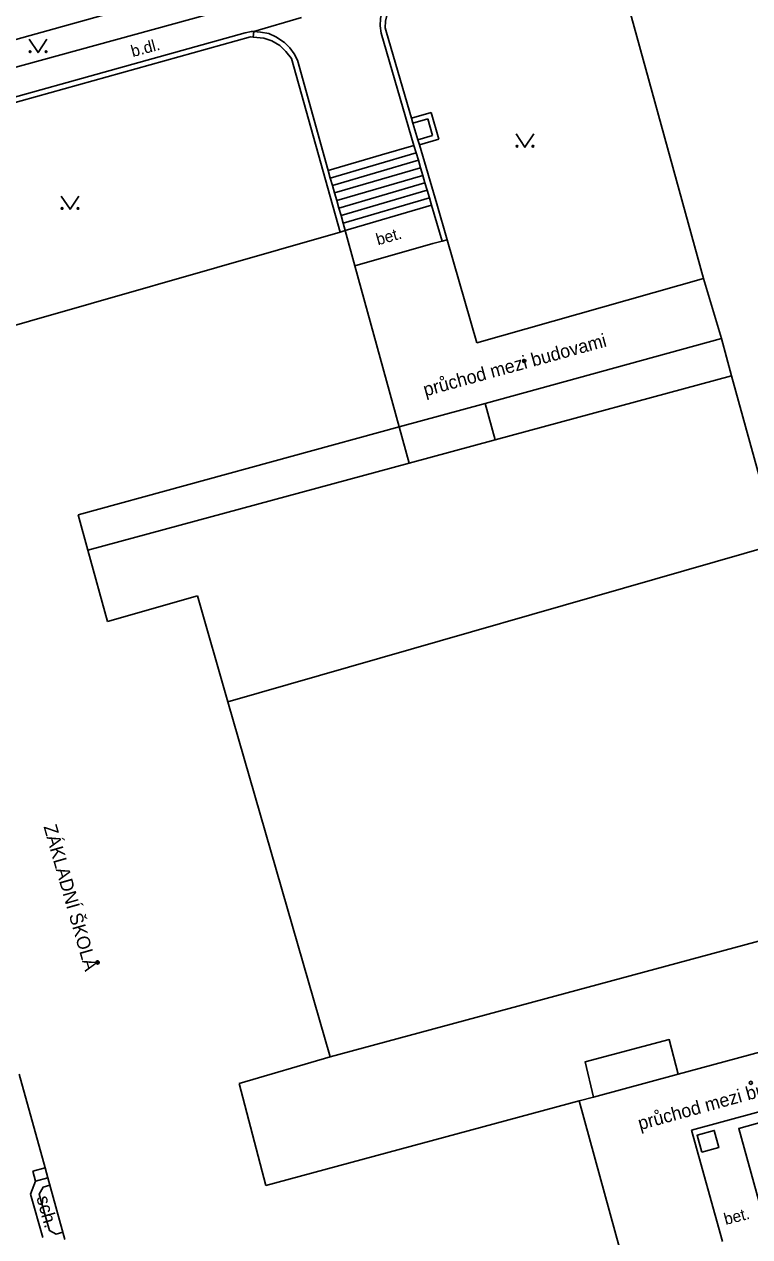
# Model space of a CAD drawing. Extents: x -595546 to -593986, y -1160845 to -1159202.
# Drawn here: x -595487.2 to -595446.3, y -1160276.7 to -1160208.4 of the extents above; entities that cross this region are included whole.
import ezdxf

# ---------------------------------------------------------------- set-up
doc = ezdxf.new("R2010")
doc.units = 0
for name, color, linetype in [('DOP - rozhrani ploch obecne', 7, 'Continuous'), ('Level 26', 7, 'Continuous'), ('Level 36', 7, 'Continuous'), ('Level 39', 7, 'Continuous'), ('Specificka linie pasportu komunikaci', 7, 'Continuous'), ('TM - budovy zdene_ betonove - VP', 7, 'Continuous'), ('TM - chodniky - VP', 7, 'Continuous'), ('TM - komunikace - VP', 7, 'Continuous'), ('TM - letecke snimky - pomocna linie', 7, 'Continuous'), ('TM - plot drateny_ kovovy - VP', 7, 'Continuous'), ('TM - podezdivka plotu - VP', 7, 'Continuous'), ('TM - popis objektu', 7, 'Continuous'), ('TM - popis povrchu', 7, 'Continuous'), ('TM - poznamka', 7, 'Continuous'), ('TM - rozhrani ploch obecne - VP', 7, 'Continuous'), ('TM - schody - VP', 7, 'Continuous')]:
    doc.layers.add(name, color=color, linetype=linetype)

msp = doc.modelspace()

# ---------------------------------------------------------------- linework, layer by layer
at = {"layer": 'DOP - rozhrani ploch obecne'}
for points in [[(-595486.54, -1160273.6), (-595486.82, -1160274.33)], [(-595486.82, -1160274.33), (-595486.14, -1160276.78)]]:
    msp.add_lwpolyline(points, dxfattribs=at)
at = {"layer": 'Level 26'}
msp.add_lwpolyline([(-595449.018, -1160271.976), (-595448.054, -1160271.708), (-595448.322, -1160270.744), (-595449.286, -1160271.012)], close=True, dxfattribs=at)
at = {"layer": 'Level 36'}
for points in [[(-595486.9, -1160209.29), (-595486.4, -1160210.04), (-595485.9, -1160209.29)], [(-595459.48, -1160214.62), (-595458.98, -1160215.37), (-595458.48, -1160214.62)], [(-595485.1, -1160218.12), (-595484.6, -1160218.87), (-595484.1, -1160218.12)]]:
    msp.add_lwpolyline(points, dxfattribs=at)
for centre in [(-595486.85, -1160209.99), (-595485.951, -1160209.99), (-595459.43, -1160215.32), (-595458.531, -1160215.32), (-595485.05, -1160218.82), (-595484.151, -1160218.82)]:
    msp.add_circle(centre, 0.05, dxfattribs=at)
at = {"layer": 'Level 39'}
for centre, radius in [((-595459.02, -1160227.41), 0.09), ((-595459.02, -1160227.41), 0.0398), ((-595483.05, -1160261.28), 0.09), ((-595483.05, -1160261.28), 0.0398), ((-595446.26, -1160268.06), 0.09)]:
    msp.add_circle(centre, radius, dxfattribs=at)
at = {"layer": 'Specificka linie pasportu komunikaci'}
for points in [[(-595474.25, -1160208.86), (-595471.56, -1160208.06)], [(-595474.28, -1160209.18), (-595474.25, -1160208.86)], [(-595485.85, -1160273.41), (-595486.01, -1160272.85)]]:
    msp.add_lwpolyline(points, dxfattribs=at)
at = {"layer": 'TM - budovy zdene_ betonove - VP'}
for points in [[(-595448.92, -1160222.77), (-595454.2, -1160203.59)], [(-595490.38, -1160226.17), (-595469.39, -1160220.15)], [(-595469.39, -1160220.15), (-595469.1, -1160220.07)], [(-595468.56, -1160222.05), (-595469.1, -1160220.07)], [(-595463.65, -1160220.66), (-595464.16, -1160220.8), (-595468.56, -1160222.05)], [(-595463.36, -1160220.58), (-595463.65, -1160220.66)], [(-595463.36, -1160220.58), (-595461.69, -1160226.39)], [(-595468.56, -1160222.05), (-595466.06, -1160231.12)], [(-595461.69, -1160226.39), (-595448.92, -1160222.77)], [(-595448.92, -1160222.77), (-595447.92, -1160226.15)], [(-595447.92, -1160226.15), (-595461.22, -1160229.8)], [(-595447.34, -1160228.25), (-595447.92, -1160226.15)], [(-595445.29, -1160235.71), (-595447.34, -1160228.25)], [(-595461.22, -1160229.8), (-595466.06, -1160231.12)], [(-595466.06, -1160231.12), (-595484.15, -1160236.07)], [(-595484.15, -1160236.07), (-595483.6, -1160238.06)], [(-595483.6, -1160238.06), (-595482.49, -1160242.09)], [(-595482.49, -1160242.09), (-595477.42, -1160240.64)], [(-595477.42, -1160240.64), (-595475.71, -1160246.6)], [(-595475.71, -1160246.6), (-595469.96, -1160266.59)], [(-595450.35, -1160267.57), (-595437.36, -1160264.07)], [(-595469.96, -1160266.59), (-595475.07, -1160268.1)], [(-595449.6, -1160270.72), (-595436.48, -1160267.16)], [(-595487.46, -1160267.58), (-595486.01, -1160272.85)], [(-595475.07, -1160268.1), (-595473.57, -1160273.84)], [(-595455.12, -1160268.86), (-595450.35, -1160267.57)], [(-595473.57, -1160273.84), (-595455.93, -1160269.08)], [(-595455.93, -1160269.08), (-595455.12, -1160268.86)], [(-595455.93, -1160269.08), (-595453.33, -1160278.52)], [(-595447.85, -1160277), (-595449.6, -1160270.72)], [(-595484.89, -1160276.88), (-595485.85, -1160273.41)]]:
    msp.add_lwpolyline(points, dxfattribs=at)
at = {"layer": 'TM - chodniky - VP'}
for points in [[(-595496.71, -1160213.34), (-595474.71, -1160207.31)], [(-595444.64, -1160278.94), (-595446.94, -1160270.64), (-595436.79, -1160267.8), (-595434.46, -1160276.16)]]:
    msp.add_lwpolyline(points, dxfattribs=at)
at = {"layer": 'TM - komunikace - VP'}
msp.add_lwpolyline([(-595475.24, -1160205.83), (-595497.11, -1160211.93)], dxfattribs=at)
at = {"layer": 'TM - letecke snimky - pomocna linie'}
for points in [[(-595460.66, -1160231.85), (-595447.34, -1160228.25)], [(-595465.5, -1160233.16), (-595483.6, -1160238.06)], [(-595440.2, -1160254.11), (-595444.87, -1160237.74), (-595475.71, -1160246.6)], [(-595469.96, -1160266.59), (-595439.02, -1160258.24)]]:
    msp.add_lwpolyline(points, dxfattribs=at)
at = {"layer": 'TM - plot drateny_ kovovy - VP'}
for points in [[(-595466.78, -1160208.91), (-595466.85, -1160208.64), (-595466.83, -1160208.27), (-595466.75, -1160207.87), (-595466.58, -1160207.52), (-595466.29, -1160207.17), (-595465.96, -1160206.9), (-595465.69, -1160206.76), (-595465.41, -1160206.68)], [(-595498.68, -1160215.91), (-595474.43, -1160209.16), (-595474.28, -1160209.18)], [(-595474.28, -1160209.18), (-595473.69, -1160209.24)], [(-595473.69, -1160209.24), (-595473.23, -1160209.39), (-595472.78, -1160209.64), (-595472.45, -1160209.99)], [(-595466.78, -1160208.91), (-595465.37, -1160213.73)], [(-595472.45, -1160209.99), (-595472.13, -1160210.37), (-595469.39, -1160220.15)], [(-595465.37, -1160213.73), (-595465.29, -1160214.02)], [(-595465.29, -1160214.02), (-595465.01, -1160214.95)], [(-595465.01, -1160214.95), (-595464.92, -1160215.24)], [(-595464.92, -1160215.24), (-595463.95, -1160218.56), (-595463.36, -1160220.58)]]:
    msp.add_lwpolyline(points, dxfattribs=at)
at = {"layer": 'TM - podezdivka plotu - VP'}
for points in [[(-595467.08, -1160208.94), (-595467.14, -1160208.54), (-595467.12, -1160208.12), (-595467.02, -1160207.71), (-595466.89, -1160207.42), (-595466.62, -1160207.03), (-595466.35, -1160206.8), (-595465.96, -1160206.55)], [(-595474.74, -1160208.93), (-595496.29, -1160214.93)], [(-595474.74, -1160208.93), (-595474.39, -1160208.85), (-595474.25, -1160208.86)], [(-595474.25, -1160208.86), (-595473.88, -1160208.89), (-595473.4, -1160208.97), (-595473.02, -1160209.16), (-595472.53, -1160209.47), (-595472.22, -1160209.78), (-595471.97, -1160210.11), (-595471.79, -1160210.47)], [(-595467.08, -1160208.94), (-595465.23, -1160215.27)], [(-595471.79, -1160210.47), (-595470.07, -1160216.68)], [(-595464.24, -1160218.64), (-595464.36, -1160218.22), (-595464.49, -1160217.8), (-595464.61, -1160217.38), (-595464.73, -1160216.96), (-595464.86, -1160216.53), (-595464.98, -1160216.11), (-595465.1, -1160215.69), (-595465.23, -1160215.27)], [(-595470.07, -1160216.68), (-595469.95, -1160217.11), (-595469.82, -1160217.53), (-595469.7, -1160217.95), (-595469.58, -1160218.38), (-595469.46, -1160218.8), (-595469.34, -1160219.22), (-595469.22, -1160219.64), (-595469.1, -1160220.07)], [(-595463.65, -1160220.66), (-595464.24, -1160218.64)]]:
    msp.add_lwpolyline(points, dxfattribs=at)
at = {"layer": 'TM - rozhrani ploch obecne - VP'}
for points in [[(-595465.37, -1160213.73), (-595464.26, -1160213.41)], [(-595464.26, -1160213.41), (-595463.84, -1160214.91)], [(-595464.45, -1160213.78), (-595465.29, -1160214.02)], [(-595464.45, -1160213.78), (-595464.19, -1160214.71)], [(-595465.01, -1160214.95), (-595464.19, -1160214.71)], [(-595470.07, -1160216.68), (-595467.06, -1160215.8), (-595465.23, -1160215.27)], [(-595464.92, -1160215.24), (-595463.84, -1160214.91)], [(-595469.1, -1160220.07), (-595464.24, -1160218.64)], [(-595461.22, -1160229.8), (-595460.66, -1160231.85)], [(-595465.5, -1160233.16), (-595466.06, -1160231.12)], [(-595460.66, -1160231.85), (-595465.5, -1160233.16)], [(-595455.12, -1160268.86), (-595455.59, -1160266.88), (-595450.85, -1160265.63), (-595450.35, -1160267.57)], [(-595486.01, -1160272.85), (-595486.7, -1160273.04)], [(-595486.7, -1160273.04), (-595486.54, -1160273.6)], [(-595485.85, -1160273.41), (-595486.54, -1160273.6)]]:
    msp.add_lwpolyline(points, dxfattribs=at)
at = {"layer": 'TM - schody - VP'}
for points in [[(-595465.1, -1160215.69), (-595469.95, -1160217.11)], [(-595469.82, -1160217.53), (-595464.98, -1160216.11)], [(-595464.86, -1160216.53), (-595469.7, -1160217.95)], [(-595469.58, -1160218.38), (-595464.73, -1160216.96)], [(-595464.61, -1160217.38), (-595469.46, -1160218.8)], [(-595469.34, -1160219.22), (-595464.49, -1160217.8)], [(-595464.36, -1160218.22), (-595469.22, -1160219.64)], [(-595485.73, -1160273.83), (-595486.12, -1160273.94), (-595486.34, -1160274.34), (-595485.76, -1160276.38), (-595485.39, -1160276.59), (-595485, -1160276.48)]]:
    msp.add_lwpolyline(points, dxfattribs=at)

# ---------------------------------------------------------------- texts
at = {"layer": 'TM - popis objektu'}
msp.add_text('ZÁKLADNÍ ŠKOLA', height=0.75, rotation=286, dxfattribs=at).set_placement((-595486.1, -1160253.63))
at = {"layer": 'TM - popis povrchu'}
for s, rotation, p in [('b.dl.', 15.10546, (-595481.07, -1160210.3)), ('bet.', 15.80659, (-595467.26, -1160220.9)), ('bet.', 14.38139, (-595447.68, -1160276.07))]:
    msp.add_text(s, height=0.65, rotation=rotation, dxfattribs=at).set_placement(p)
at = {"layer": 'TM - poznamka'}
for s, rotation, p in [('průchod mezi budovami', 15.4293, (-595464.59, -1160229.41)), ('průchod mezi budovami', 15.4293, (-595452.5, -1160270.73)), ('sch.', 285.51205, (-595486.5, -1160274.53))]:
    msp.add_text(s, height=0.75, rotation=rotation, dxfattribs=at).set_placement(p)

doc.saveas('drawing.dxf')
